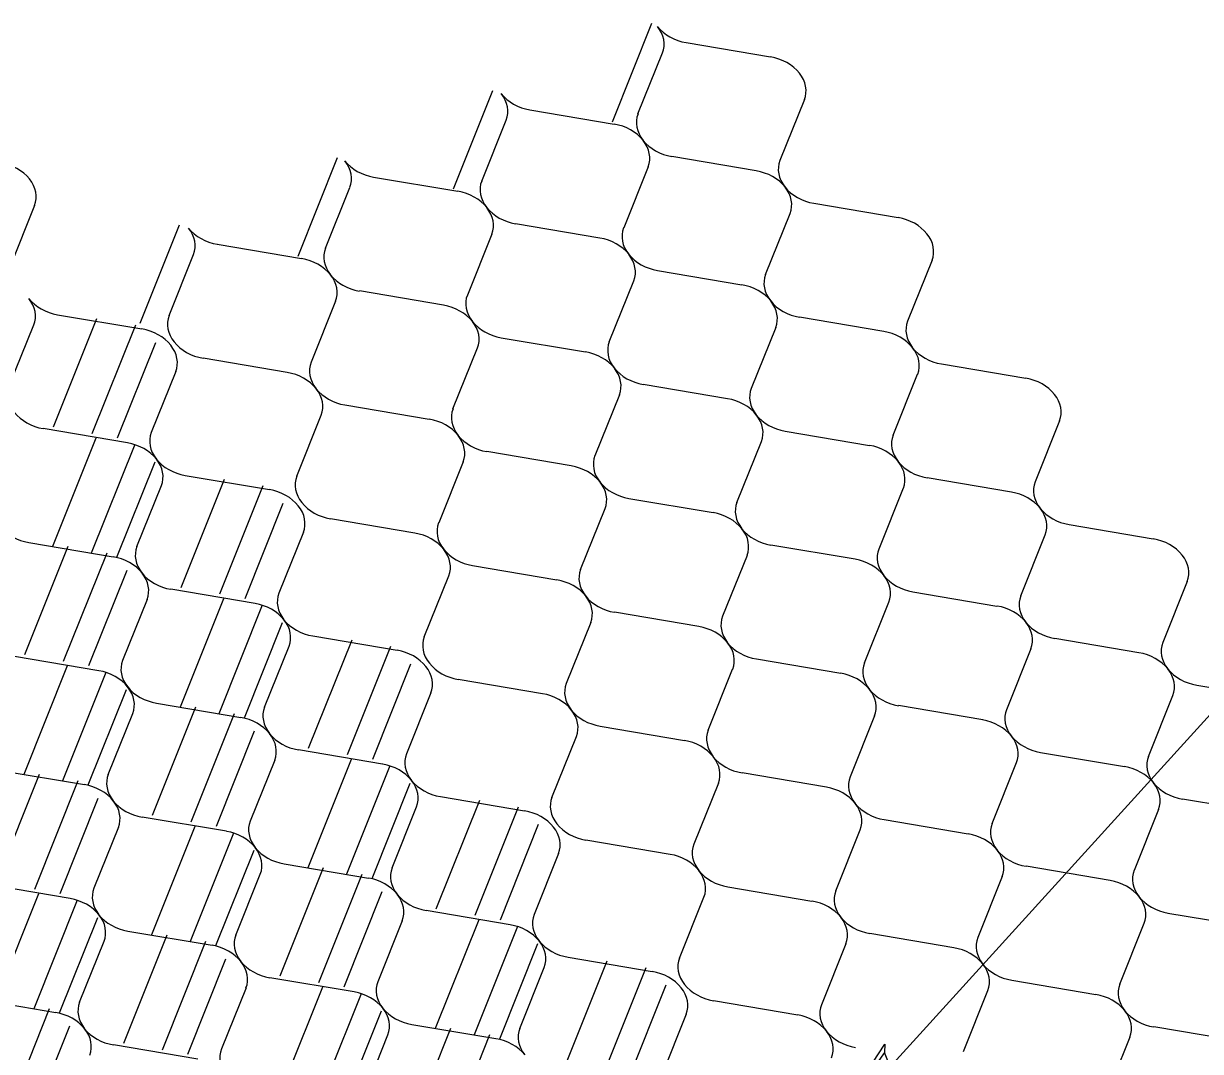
# Model space of a CAD drawing. Extents: x 638850 to 644908, y 297188 to 298900.
# Drawn here: x 639177.02 to 639224.78, y 298372.14 to 298413.85 of the extents above; entities that cross this region are included whole.
import ezdxf

# ---------------------------------------------------------------- set-up
doc = ezdxf.new("R2010")
doc.units = 0
doc.layers.add('1', color=7, linetype='Continuous')
doc.layers.add('2', color=7, linetype='Continuous')

msp = doc.modelspace()

# ---------------------------------------------------------------- linework, layer by layer
at = {"layer": '1'}
msp.add_line((639209.276, 298368.32), (639231.985, 298393.3), dxfattribs=at)
msp.add_lwpolyline([(639212.807, 298371.343), (639212.445, 298371.441), (639209.276, 298368.319), (639212.807, 298371.343), (639213.116, 298371.382), (639209.276, 298368.319), (639212.098, 298371.751), (639211.963, 298372.093), (639209.276, 298368.319), (639211.968, 298372.426), (639211.963, 298372.093)], dxfattribs=at)
at = {"layer": '2'}
for p, q in [((639202.503, 298413.848), (639200.903, 298409.852)), ((639203.913, 298413.072), (639207.332, 298412.494)), ((639201.954, 298410.182), (639202.947, 298412.656)), ((639196.054, 298411.12), (639194.454, 298407.124)), ((639208.71, 298410.76), (639207.717, 298408.285)), ((639197.57, 298410.344), (639200.988, 298409.766)), ((639195.611, 298407.454), (639196.604, 298409.929)), ((639189.745, 298408.393), (639188.146, 298404.397)), ((639206.751, 298407.87), (639203.333, 298408.45)), ((639191.227, 298407.617), (639194.645, 298407.039)), ((639202.366, 298408.032), (639201.374, 298405.558)), ((639189.268, 298404.727), (639190.261, 298407.201)), ((639177.463, 298406.464), (639176.47, 298403.99)), ((639209.092, 298406.554), (639212.511, 298405.976)), ((639200.408, 298405.142), (639196.99, 298405.722)), ((639207.133, 298403.664), (639208.126, 298406.138)), ((639183.332, 298405.665), (639181.732, 298401.669)), ((639196.023, 298405.305), (639195.03, 298402.83)), ((639184.883, 298404.889), (639188.302, 298404.311)), ((639182.924, 298401.999), (639183.917, 298404.474)), ((639202.749, 298403.826), (639206.167, 298403.248)), ((639213.889, 298404.241), (639212.896, 298401.767)), ((639200.79, 298400.936), (639201.783, 298403.411)), ((639194.064, 298402.415), (639190.647, 298402.995)), ((639189.68, 298402.577), (639188.687, 298400.103)), ((639178.4, 298402.033), (639181.818, 298401.455)), ((639211.93, 298401.351), (639208.512, 298401.932)), ((639176.441, 298399.143), (639177.434, 298401.618)), ((639179.98, 298401.868), (639178.22, 298397.47)), ((639181.557, 298401.604), (639179.795, 298397.204)), ((639207.545, 298401.514), (639206.553, 298399.039)), ((639196.406, 298401.099), (639199.824, 298400.521)), ((639182.37, 298400.894), (639180.821, 298397.025)), ((639194.447, 298398.209), (639195.439, 298400.683)), ((639187.721, 298399.687), (639184.303, 298400.267)), ((639214.271, 298400.036), (639217.69, 298399.457)), ((639183.194, 298399.722), (639182.204, 298397.246)), ((639212.312, 298397.145), (639213.305, 298399.62)), ((639205.586, 298398.624), (639202.169, 298399.204)), ((639201.202, 298398.786), (639200.209, 298396.312)), ((639190.062, 298398.371), (639193.481, 298397.793)), ((639188.103, 298395.481), (639189.096, 298397.956)), ((639219.068, 298397.723), (639218.075, 298395.249)), ((639181.238, 298396.831), (639177.819, 298397.409)), ((639207.928, 298397.308), (639211.346, 298396.73)), ((639179.953, 298397.024), (639178.192, 298392.626)), ((639181.529, 298396.76), (639179.768, 298392.36)), ((639205.969, 298394.418), (639206.962, 298396.893)), ((639199.243, 298395.896), (639195.825, 298396.477)), ((639182.342, 298396.05), (639180.794, 298392.181)), ((639194.859, 298396.059), (639193.866, 298393.584)), ((639185.159, 298395.351), (639183.398, 298390.953)), ((639183.58, 298395.513), (639186.998, 298394.935)), ((639217.109, 298394.833), (639213.691, 298395.413)), ((639181.621, 298392.623), (639182.614, 298395.098)), ((639186.735, 298395.087), (639184.974, 298390.686)), ((639212.724, 298394.996), (639211.731, 298392.521)), ((639187.548, 298394.376), (639186, 298390.507)), ((639201.584, 298394.581), (639205.003, 298394.002)), ((639199.626, 298391.691), (639200.618, 298394.165)), ((639192.9, 298393.169), (639189.482, 298393.749)), ((639219.45, 298393.517), (639222.869, 298392.939)), ((639188.375, 298393.204), (639187.382, 298390.729)), ((639217.491, 298390.627), (639218.484, 298393.102)), ((639178.815, 298392.623), (639177.055, 298388.225)), ((639177.237, 298392.788), (639180.655, 298392.207)), ((639180.392, 298392.359), (639178.63, 298387.959)), ((639210.765, 298392.106), (639207.348, 298392.686)), ((639195.241, 298391.853), (639198.659, 298391.275)), ((639206.381, 298392.268), (639205.388, 298389.794)), ((639181.205, 298391.649), (639179.656, 298387.78)), ((639193.282, 298388.963), (639194.275, 298391.438)), ((639186.416, 298390.314), (639182.998, 298390.892)), ((639224.247, 298391.205), (639223.254, 298388.731)), ((639182.031, 298390.476), (639181.039, 298388.002)), ((639185.131, 298390.507), (639183.371, 298386.109)), ((639213.107, 298390.79), (639216.525, 298390.212)), ((639186.707, 298390.243), (639184.946, 298385.842)), ((639204.422, 298389.378), (639201.004, 298389.958)), ((639211.148, 298387.9), (639212.141, 298390.374)), ((639187.521, 298389.533), (639185.972, 298385.663)), ((639200.038, 298389.541), (639199.045, 298387.066)), ((639188.758, 298388.996), (639192.176, 298388.418)), ((639186.799, 298386.106), (639187.792, 298388.58)), ((639190.336, 298388.831), (639188.576, 298384.433)), ((639191.912, 298388.568), (639190.151, 298384.167)), ((639222.288, 298388.315), (639218.87, 298388.895)), ((639180.073, 298387.586), (639176.654, 298388.164)), ((639206.763, 298388.062), (639210.182, 298387.484)), ((639217.903, 298388.478), (639216.91, 298386.003)), ((639178.788, 298387.779), (639177.027, 298383.381)), ((639192.726, 298387.857), (639191.177, 298383.988)), ((639204.804, 298385.172), (639205.797, 298387.647)), ((639180.364, 298387.516), (639178.603, 298383.115)), ((639198.079, 298386.651), (639194.661, 298387.231)), ((639181.177, 298386.805), (639179.629, 298382.936)), ((639193.552, 298386.684), (639192.56, 298384.21)), ((639224.629, 298386.999), (639228.047, 298386.421)), ((639182.415, 298386.268), (639185.833, 298385.69)), ((639215.944, 298385.588), (639212.527, 298386.168)), ((639222.67, 298384.109), (639223.663, 298386.584)), ((639180.456, 298383.378), (639181.449, 298385.853)), ((639183.994, 298386.106), (639182.233, 298381.708)), ((639185.57, 298385.842), (639183.809, 298381.441)), ((639211.56, 298385.75), (639210.567, 298383.276)), ((639200.42, 298385.335), (639203.838, 298384.757)), ((639186.383, 298385.132), (639184.835, 298381.263)), ((639198.461, 298382.445), (639199.454, 298384.919)), ((639191.593, 298383.794), (639188.176, 298384.374)), ((639218.286, 298384.272), (639221.704, 298383.694)), ((639187.21, 298383.959), (639186.217, 298381.484)), ((639190.311, 298383.989), (639188.551, 298379.591)), ((639216.327, 298381.382), (639217.32, 298383.856)), ((639177.65, 298383.378), (639175.89, 298378.98)), ((639176.071, 298383.541), (639179.49, 298382.963)), ((639191.888, 298383.725), (639190.126, 298379.324)), ((639209.601, 298382.86), (639206.183, 298383.44)), ((639179.227, 298383.115), (639177.465, 298378.714)), ((639192.701, 298383.015), (639191.152, 298379.145)), ((639205.216, 298383.023), (639204.224, 298380.548)), ((639180.04, 298382.404), (639178.491, 298378.535)), ((639195.517, 298382.313), (639193.756, 298377.915)), ((639193.938, 298382.478), (639197.355, 298381.9)), ((639227.467, 298381.797), (639224.049, 298382.377)), ((639191.98, 298379.588), (639192.97, 298382.063)), ((639197.093, 298382.049), (639195.332, 298377.649)), ((639223.082, 298381.959), (639222.089, 298379.485)), ((639185.251, 298381.069), (639181.832, 298381.647)), ((639197.906, 298381.339), (639196.358, 298377.47)), ((639211.942, 298381.544), (639215.361, 298380.966)), ((639180.866, 298381.231), (639179.874, 298378.757)), ((639183.968, 298381.261), (639182.208, 298376.863)), ((639185.544, 298380.998), (639183.783, 298376.597)), ((639209.983, 298378.654), (639210.976, 298381.129)), ((639203.258, 298380.133), (639199.84, 298380.713)), ((639186.358, 298380.287), (639184.809, 298376.418)), ((639198.733, 298380.166), (639197.74, 298377.692)), ((639189.173, 298379.586), (639187.413, 298375.188)), ((639187.595, 298379.75), (639191.013, 298379.172)), ((639221.123, 298379.069), (639217.706, 298379.65)), ((639185.636, 298376.86), (639186.627, 298379.335)), ((639190.75, 298379.322), (639188.988, 298374.921)), ((639216.739, 298379.232), (639215.746, 298376.757)), ((639178.908, 298378.341), (639175.489, 298378.919)), ((639177.625, 298378.534), (639175.864, 298374.136)), ((639191.563, 298378.612), (639190.014, 298374.742)), ((639205.599, 298378.817), (639209.017, 298378.239)), ((639179.201, 298378.27), (639177.44, 298373.869)), ((639203.64, 298375.927), (639204.633, 298378.401)), ((639180.014, 298377.56), (639178.466, 298373.69)), ((639196.774, 298377.276), (639193.355, 298377.854)), ((639223.465, 298377.753), (639226.883, 298377.175)), ((639192.389, 298377.439), (639191.397, 298374.964)), ((639195.49, 298377.471), (639193.729, 298373.073)), ((639197.066, 298377.208), (639195.305, 298372.807)), ((639221.506, 298374.863), (639222.498, 298377.338)), ((639179.293, 298374.133), (639180.286, 298376.607)), ((639182.83, 298376.858), (639181.07, 298372.46)), ((639181.252, 298377.023), (639184.67, 298376.445)), ((639184.406, 298376.595), (639182.645, 298372.194)), ((639214.78, 298376.342), (639211.362, 298376.922)), ((639197.879, 298376.497), (639196.331, 298372.628)), ((639210.395, 298376.504), (639209.403, 298374.03)), ((639185.22, 298375.884), (639183.671, 298372.015)), ((639200.695, 298375.796), (639198.935, 298371.398)), ((639199.117, 298375.96), (639202.534, 298375.38)), ((639197.158, 298373.07), (639198.151, 298375.545)), ((639202.271, 298375.532), (639200.51, 298371.131)), ((639186.047, 298374.713), (639185.053, 298372.237)), ((639190.431, 298374.549), (639187.012, 298375.127)), ((639189.146, 298374.744), (639187.386, 298370.346)), ((639203.085, 298374.822), (639201.536, 298370.953)), ((639217.121, 298375.026), (639220.54, 298374.448)), ((639174.908, 298374.295), (639178.327, 298373.717)), ((639190.723, 298374.48), (639188.961, 298370.08)), ((639208.436, 298373.614), (639205.019, 298374.195)), ((639215.162, 298372.136), (639216.155, 298374.61)), ((639178.064, 298373.869), (639176.302, 298369.468)), ((639191.536, 298373.77), (639189.987, 298369.901)), ((639192.773, 298373.233), (639196.192, 298372.655)), ((639203.911, 298373.649), (639202.918, 298371.174)), ((639178.877, 298373.159), (639177.328, 298369.289)), ((639190.814, 298370.343), (639191.807, 298372.817)), ((639194.352, 298373.068), (639192.591, 298368.67)), ((639195.928, 298372.805), (639194.167, 298368.404)), ((639226.302, 298372.551), (639222.885, 298373.131)), ((639184.088, 298371.823), (639180.67, 298372.401)), ((639210.779, 298372.298), (639210.778, 298372.299)), ((639221.918, 298372.714), (639220.925, 298370.239))]:
    msp.add_line(p, q, dxfattribs=at)
for centre, start_param, end_param in [((639201.442, 298413.171), 3.045062, 3.936083), ((639204.044, 298414.29), 0.794491, 1.685512), ((639207.203, 298411.276), 3.936083, 4.827105), ((639207.203, 298411.276), 3.045062, 3.936083), ((639195.099, 298410.444), 3.045062, 3.936083), ((639197.7, 298411.562), 0.794491, 1.685512), ((639203.462, 298409.667), 6.186654, 7.077676), ((639200.86, 298408.548), 3.936083, 4.827105), ((639203.462, 298409.667), 0.794491, 1.685512), ((639200.86, 298408.548), 3.045062, 3.936083), ((639175.956, 298406.981), 3.936083, 4.827105), ((639188.755, 298407.716), 3.045062, 3.936083), ((639191.357, 298408.835), 0.794491, 1.685512), ((639209.223, 298407.771), 6.186654, 7.077676), ((639206.621, 298406.653), 3.936083, 4.827105), ((639175.956, 298406.981), 3.045062, 3.936083), ((639197.118, 298406.939), 6.186654, 7.077676), ((639206.621, 298406.653), 3.045062, 3.936083), ((639209.223, 298407.771), 0.794491, 1.685512), ((639194.516, 298405.821), 3.936083, 4.827105), ((639194.516, 298405.821), 3.045062, 3.936083), ((639197.118, 298406.939), 0.794491, 1.685512), ((639212.382, 298404.757), 3.936083, 4.827105), ((639182.412, 298404.989), 3.045062, 3.936083), ((639185.014, 298406.107), 0.794491, 1.685512), ((639202.879, 298405.044), 6.186654, 7.077676), ((639212.382, 298404.757), 3.045062, 3.936083), ((639200.278, 298403.925), 3.936083, 4.827105), ((639188.173, 298403.093), 3.936083, 4.827105), ((639190.775, 298404.212), 6.186654, 7.077676), ((639200.278, 298403.925), 3.045062, 3.936083), ((639202.879, 298405.044), 0.794491, 1.685512), ((639190.775, 298404.212), 0.794491, 1.685512), ((639188.173, 298403.093), 3.045062, 3.936083), ((639208.641, 298403.149), 6.186654, 7.077676), ((639206.039, 298402.03), 3.936083, 4.827105), ((639175.928, 298402.132), 3.045062, 3.936083), ((639178.53, 298403.25), 0.794491, 1.685512), ((639193.934, 298401.198), 3.936083, 4.827105), ((639196.536, 298402.317), 6.186654, 7.077676), ((639208.641, 298403.149), 0.794491, 1.685512), ((639206.039, 298402.03), 3.045062, 3.936083), ((639184.431, 298401.485), 6.186654, 7.077676), ((639181.689, 298400.236), 3.936083, 4.827105), ((639193.934, 298401.198), 3.045062, 3.936083), ((639196.536, 298402.317), 0.794491, 1.685512), ((639214.402, 298401.253), 6.186654, 7.077676), ((639184.431, 298401.485), 0.794491, 1.685512), ((639202.297, 298400.421), 6.186654, 7.077676), ((639211.8, 298400.135), 3.936083, 4.827105), ((639181.689, 298400.236), 3.045062, 3.936083), ((639199.695, 298399.302), 3.936083, 4.827105), ((639211.8, 298400.135), 3.045062, 3.936083), ((639214.402, 298401.253), 0.794491, 1.685512), ((639190.192, 298399.589), 6.186654, 7.077676), ((639187.591, 298398.471), 3.936083, 4.827105), ((639199.695, 298399.302), 3.045062, 3.936083), ((639202.297, 298400.421), 0.794491, 1.685512), ((639187.591, 298398.471), 3.045062, 3.936083), ((639190.192, 298399.589), 0.794491, 1.685512), ((639208.058, 298398.526), 6.186654, 7.077676), ((639217.561, 298398.239), 3.936083, 4.827105), ((639205.457, 298397.407), 3.936083, 4.827105), ((639217.561, 298398.239), 3.045062, 3.936083), ((639177.948, 298398.628), 0.794491, 1.685512), ((639195.954, 298397.694), 6.186654, 7.077676), ((639193.352, 298396.575), 3.936083, 4.827105), ((639205.457, 298397.407), 3.045062, 3.936083), ((639208.058, 298398.526), 0.794491, 1.685512), ((639183.709, 298396.732), 6.186654, 7.077676), ((639195.954, 298397.694), 0.794491, 1.685512), ((639193.352, 298396.575), 3.045062, 3.936083), ((639213.819, 298396.631), 6.186654, 7.077676), ((639181.107, 298395.614), 3.936083, 4.827105), ((639211.218, 298395.512), 3.936083, 4.827105), ((639181.107, 298395.614), 3.045062, 3.936083), ((639183.709, 298396.732), 0.794491, 1.685512), ((639201.715, 298395.798), 6.186654, 7.077676), ((639199.113, 298394.68), 3.936083, 4.827105), ((639211.218, 298395.512), 3.045062, 3.936083), ((639213.819, 298396.631), 0.794491, 1.685512), ((639189.61, 298394.966), 6.186654, 7.077676), ((639199.113, 298394.68), 3.045062, 3.936083), ((639201.715, 298395.798), 0.794491, 1.685512), ((639219.58, 298394.735), 6.186654, 7.077676), ((639186.868, 298393.718), 3.936083, 4.827105), ((639216.979, 298393.617), 3.936083, 4.827105), ((639186.868, 298393.718), 3.045062, 3.936083), ((639189.61, 298394.966), 0.794491, 1.685512), ((639207.476, 298393.903), 6.186654, 7.077676), ((639204.874, 298392.784), 3.936083, 4.827105), ((639216.979, 298393.617), 3.045062, 3.936083), ((639219.58, 298394.735), 0.794491, 1.685512), ((639177.366, 298394.005), 0.794491, 1.685512), ((639195.371, 298393.071), 6.186654, 7.077676), ((639204.874, 298392.784), 3.045062, 3.936083), ((639207.476, 298393.903), 0.794491, 1.685512), ((639192.77, 298391.952), 3.936083, 4.827105), ((639222.74, 298391.721), 3.936083, 4.827105), ((639183.127, 298392.109), 6.186654, 7.077676), ((639192.77, 298391.952), 3.045062, 3.936083), ((639195.371, 298393.071), 0.794491, 1.685512), ((639213.237, 298392.008), 6.186654, 7.077676), ((639180.525, 298390.991), 3.936083, 4.827105), ((639210.635, 298390.889), 3.936083, 4.827105), ((639222.74, 298391.721), 3.045062, 3.936083), ((639180.525, 298390.991), 3.045062, 3.936083), ((639183.127, 298392.109), 0.794491, 1.685512), ((639201.133, 298391.176), 6.186654, 7.077676), ((639210.635, 298390.889), 3.045062, 3.936083), ((639213.237, 298392.008), 0.794491, 1.685512), ((639198.531, 298390.057), 3.936083, 4.827105), ((639188.888, 298390.214), 6.186654, 7.077676), ((639198.531, 298390.057), 3.045062, 3.936083), ((639201.133, 298391.176), 0.794491, 1.685512), ((639218.998, 298390.112), 6.186654, 7.077676), ((639186.286, 298389.095), 3.936083, 4.827105), ((639216.397, 298388.994), 3.936083, 4.827105), ((639186.286, 298389.095), 3.045062, 3.936083), ((639188.888, 298390.214), 0.794491, 1.685512), ((639206.894, 298389.28), 6.186654, 7.077676), ((639216.397, 298388.994), 3.045062, 3.936083), ((639218.998, 298390.112), 0.794491, 1.685512), ((639204.292, 298388.162), 3.936083, 4.827105), ((639194.789, 298388.448), 6.186654, 7.077676), ((639204.292, 298388.162), 3.045062, 3.936083), ((639206.894, 298389.28), 0.794491, 1.685512), ((639224.759, 298388.217), 6.186654, 7.077676), ((639192.047, 298387.2), 3.936083, 4.827105), ((639222.158, 298387.098), 3.936083, 4.827105), ((639179.943, 298386.368), 3.936083, 4.827105), ((639182.545, 298387.487), 6.186654, 7.077676), ((639192.047, 298387.2), 3.045062, 3.936083), ((639194.789, 298388.448), 0.794491, 1.685512), ((639212.655, 298387.385), 6.186654, 7.077676), ((639222.158, 298387.098), 3.045062, 3.936083), ((639224.759, 298388.217), 0.794491, 1.685512), ((639210.053, 298386.266), 3.936083, 4.827105), ((639179.943, 298386.368), 3.045062, 3.936083), ((639182.545, 298387.487), 0.794491, 1.685512), ((639197.949, 298385.434), 3.936083, 4.827105), ((639200.55, 298386.553), 6.186654, 7.077676), ((639212.655, 298387.385), 0.794491, 1.685512), ((639210.053, 298386.266), 3.045062, 3.936083), ((639185.704, 298384.473), 3.936083, 4.827105), ((639188.306, 298385.591), 6.186654, 7.077676), ((639197.949, 298385.434), 3.045062, 3.936083), ((639200.55, 298386.553), 0.794491, 1.685512), ((639218.416, 298385.489), 6.186654, 7.077676), ((639206.312, 298384.657), 6.186654, 7.077676), ((639215.814, 298384.371), 3.936083, 4.827105), ((639185.704, 298384.473), 3.045062, 3.936083), ((639188.306, 298385.591), 0.794491, 1.685512), ((639203.71, 298383.539), 3.936083, 4.827105), ((639215.814, 298384.371), 3.045062, 3.936083), ((639218.416, 298385.489), 0.794491, 1.685512), ((639194.067, 298383.696), 6.186654, 7.077676), ((639191.465, 298382.577), 3.936083, 4.827105), ((639203.71, 298383.539), 3.045062, 3.936083), ((639206.312, 298384.657), 0.794491, 1.685512), ((639224.177, 298383.594), 6.186654, 7.077676), ((639181.962, 298382.864), 6.186654, 7.077676), ((639212.073, 298382.762), 6.186654, 7.077676), ((639221.575, 298382.475), 3.936083, 4.827105), ((639179.361, 298381.745), 3.936083, 4.827105), ((639191.465, 298382.577), 3.045062, 3.936083), ((639194.067, 298383.696), 0.794491, 1.685512), ((639209.471, 298381.643), 3.936083, 4.827105), ((639221.575, 298382.475), 3.045062, 3.936083), ((639224.177, 298383.594), 0.794491, 1.685512), ((639181.962, 298382.864), 0.794491, 1.685512), ((639179.361, 298381.745), 3.045062, 3.936083), ((639199.968, 298381.93), 6.186654, 7.077676), ((639197.226, 298380.682), 3.936083, 4.827105), ((639209.471, 298381.643), 3.045062, 3.936083), ((639212.073, 298382.762), 0.794491, 1.685512), ((639187.724, 298380.968), 6.186654, 7.077676), ((639199.968, 298381.93), 0.794491, 1.685512), ((639217.834, 298380.867), 6.186654, 7.077676), ((639185.122, 298379.85), 3.936083, 4.827105), ((639197.226, 298380.682), 3.045062, 3.936083), ((639215.232, 298379.748), 3.936083, 4.827105), ((639185.122, 298379.85), 3.045062, 3.936083), ((639187.724, 298380.968), 0.794491, 1.685512), ((639205.729, 298380.034), 6.186654, 7.077676), ((639203.128, 298378.916), 3.936083, 4.827105), ((639215.232, 298379.748), 3.045062, 3.936083), ((639217.834, 298380.867), 0.794491, 1.685512), ((639193.485, 298379.073), 6.186654, 7.077676), ((639203.128, 298378.916), 3.045062, 3.936083), ((639205.729, 298380.034), 0.794491, 1.685512), ((639223.595, 298378.971), 6.186654, 7.077676), ((639190.883, 298377.954), 3.936083, 4.827105), ((639220.993, 298377.853), 3.936083, 4.827105), ((639181.38, 298378.241), 6.186654, 7.077676), ((639190.883, 298377.954), 3.045062, 3.936083), ((639193.485, 298379.073), 0.794491, 1.685512), ((639211.49, 298378.139), 6.186654, 7.077676), ((639178.779, 298377.123), 3.936083, 4.827105), ((639208.889, 298377.02), 3.936083, 4.827105), ((639220.993, 298377.853), 3.045062, 3.936083), ((639223.595, 298378.971), 0.794491, 1.685512), ((639178.779, 298377.123), 3.045062, 3.936083), ((639181.38, 298378.241), 0.794491, 1.685512), ((639199.246, 298377.178), 6.186654, 7.077676), ((639208.889, 298377.02), 3.045062, 3.936083), ((639211.49, 298378.139), 0.794491, 1.685512), ((639196.644, 298376.059), 3.936083, 4.827105), ((639187.141, 298376.346), 6.186654, 7.077676), ((639196.644, 298376.059), 3.045062, 3.936083), ((639199.246, 298377.178), 0.794491, 1.685512), ((639217.252, 298376.244), 6.186654, 7.077676), ((639184.54, 298375.227), 3.936083, 4.827105), ((639214.65, 298375.125), 3.936083, 4.827105), ((639187.141, 298376.346), 0.794491, 1.685512), ((639184.54, 298375.227), 3.045062, 3.936083), ((639205.147, 298375.412), 6.186654, 7.077676), ((639214.65, 298375.125), 3.045062, 3.936083), ((639217.252, 298376.244), 0.794491, 1.685512), ((639202.405, 298374.163), 3.936083, 4.827105), ((639192.902, 298374.45), 6.186654, 7.077676), ((639202.405, 298374.163), 3.045062, 3.936083), ((639205.147, 298375.412), 0.794491, 1.685512), ((639223.013, 298374.349), 6.186654, 7.077676), ((639190.301, 298373.332), 3.936083, 4.827105), ((639220.411, 298373.23), 3.936083, 4.827105), ((639178.197, 298372.5), 3.936083, 4.827105), ((639180.798, 298373.619), 6.186654, 7.077676), ((639190.301, 298373.332), 3.045062, 3.936083), ((639192.902, 298374.45), 0.794491, 1.685512), ((639210.908, 298373.516), 6.186654, 7.077676), ((639220.411, 298373.23), 3.045062, 3.936083), ((639223.013, 298374.349), 0.794491, 1.685512), ((639208.307, 298372.398), 3.936083, 4.827105), ((639178.197, 298372.5), 3.045062, 3.936083), ((639180.798, 298373.619), 0.794491, 1.685512), ((639198.663, 298372.555), 6.186654, 7.077676), ((639208.307, 298372.398), 3.045062, 3.936083), ((639210.908, 298373.516), 0.794491, 1.685512), ((639196.062, 298371.436), 3.936083, 4.827105), ((639186.559, 298371.723), 6.186654, 7.077676)]:
    msp.add_ellipse(centre, major_axis=(-1.543, 0.403), ratio=0.764477, start_param=start_param, end_param=end_param, dxfattribs=at)

doc.saveas('drawing.dxf')
